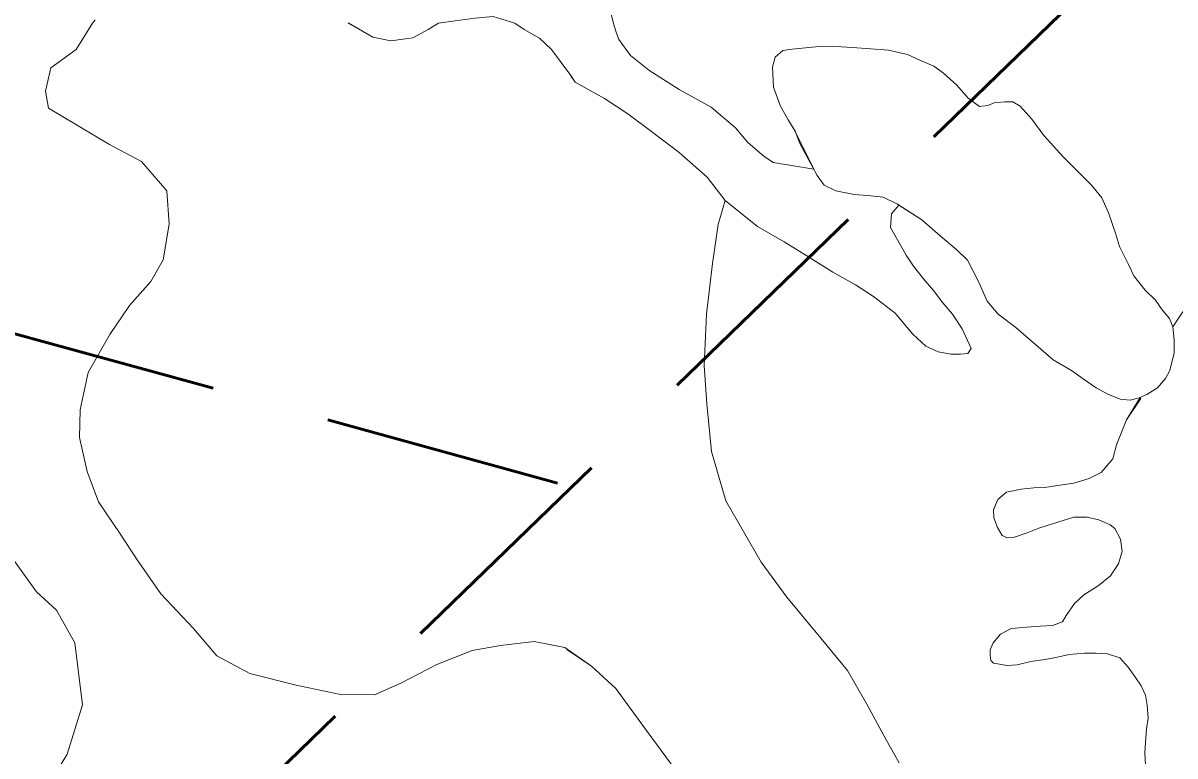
# Model space of a CAD drawing. Extents: x -1643653 to 4543381, y 1624270 to 13878484.
# Drawn here: x 742056 to 744960, y 8924211 to 8926058 of the extents above; entities that cross this region are included whole.
import ezdxf

# ---------------------------------------------------------------- set-up
doc = ezdxf.new("R2010")
doc.units = 0
doc.header["$LTSCALE"] = 200
doc.linetypes.add('MEDIUM_DASHED', pattern=[4.5, 3, -1.5])
for name, color, linetype, lineweight in [('1', 7, 'Continuous', 13), ('27', 7, 'Continuous', 53), ('29', 7, 'Continuous', 13)]:
    doc.layers.add(name, color=color, linetype=linetype, lineweight=lineweight)

msp = doc.modelspace()

# ---------------------------------------------------------------- linework, layer by layer
at = {"layer": '1', "lineweight": 25}
msp.add_spline([(814781, 9009175.5), (814787.2, 9009173.4), (814796.9, 9009173.4), (814799.4, 9009172.4), (814805.1, 9009174.5), (814805.6, 9009176.5), (814811.7, 9009179.5), (814811.7, 9009179.5), (814801.5, 9009181), (814790.7, 9009181.5), (814784.1, 9009183.1), (814777.4, 9009185.1), (814778.4, 9009175.5)], degree=3, dxfattribs=at)
at = {"layer": '27', "linetype": 'MEDIUM_DASHED'}
for p, q in [((739824.8, 8921390.1), (746115.6, 8927478.8)), ((743403.2, 8924898.9), (740981.1, 8925565.1))]:
    msp.add_line(p, q, dxfattribs=at)
at = {"layer": '29'}
for p, q in [((742189.9, 8925991.5), (742231.7, 8926057.9)), ((743388.4, 8925991.7), (743436.7, 8925926.3)), ((743999.7, 8925790.1), (744049.2, 8925690.2))]:
    msp.add_line(p, q, dxfattribs=at)
for points in [[(743721.1, 8926821.8), (743627.9, 8926765), (743598, 8926715.4), (743577.1, 8926635.8), (743564.1, 8926569), (743548.5, 8926508.5), (743537.2, 8926436), (743532.5, 8926376.8), (743539.1, 8926324.8), (743547.3, 8926271), (743549.2, 8926212.6), (743541.7, 8926147.9), (743534.6, 8926096.7), (743546.2, 8926050.9), (743551.5, 8926035.3)], [(743551.5, 8926035.3), (743546.2, 8926050.9), (743534.6, 8926096.7), (743541.7, 8926147.9), (743549.2, 8926212.6), (743547.3, 8926271), (743539.1, 8926324.8), (743532.5, 8926376.8), (743537.2, 8926436), (743548.5, 8926508.5), (743564.1, 8926569), (743577.1, 8926635.8), (743598, 8926715.4), (743627.9, 8926765), (743721.1, 8926821.8)], [(743427.5, 8924480.1), (743421.7, 8924484.6), (743344.5, 8924499.3), (743259.5, 8924489.3), (743188.5, 8924476.8), (743099.7, 8924441.7), (743008.5, 8924394.6), (742942, 8924364.9), (742856.7, 8924366.4), (742745, 8924389.1), (742628.2, 8924418.8), (742544.4, 8924463.1), (742485.7, 8924532.5), (742403.5, 8924619.8), (742342.3, 8924708.2), (742300.9, 8924771.3), (742246.7, 8924851.9), (742217.6, 8924927.7), (742198.3, 8925013.3), (742200.2, 8925083.7), (742220.8, 8925177.7), (742275.5, 8925273), (742324.9, 8925346.6), (742378.7, 8925407.1), (742409.7, 8925461.4), (742424.3, 8925551.4), (742418.8, 8925635.4), (742354.8, 8925709), (742274.5, 8925752.2), (742120.4, 8925843.7), (742112.7, 8925886.1), (742126.8, 8925945.2), (742189.9, 8925991.5), (742231.7, 8926057.9), (742238.1, 8926065.9)], [(743103.7, 8926057.9), (743145.1, 8926063.9), (743196, 8926070.6), (743241.6, 8926074.8), (743295.8, 8926057.9)], [(742875.5, 8926058.4), (742937.6, 8926022.4), (742983.7, 8926013.5), (743038.8, 8926021), (743077.6, 8926041.8), (743103.7, 8926057.9)], [(742875.7, 8926057.9), (742937.6, 8926022.4), (742983.7, 8926013.5), (743038.8, 8926021), (743077.6, 8926041.8), (743103.7, 8926057.9)], [(743295.8, 8926057.9), (743319.8, 8926041.8), (743357.9, 8926019.8), (743388.4, 8925991.7)], [(743295.8, 8926057.9), (743319.8, 8926041.8), (743357.9, 8926019.8), (743388.4, 8925991.7), (743436.7, 8925926.3)], [(743551.5, 8926035.3), (743557.9, 8926016.8), (743587.4, 8925976.4), (743633.4, 8925939.5), (743710.4, 8925890.3), (743791.1, 8925845.8), (743852.2, 8925794.4), (743883.5, 8925756.9), (743923.5, 8925722.5), (743947.2, 8925706.5), (744049.2, 8925690.2)], [(744049.2, 8925690.2), (743947.2, 8925706.5), (743923.5, 8925722.5), (743883.5, 8925756.9), (743852.2, 8925794.4), (743791.1, 8925845.8), (743710.4, 8925890.3), (743633.4, 8925939.5), (743587.4, 8925976.4), (743557.9, 8926016.8), (743551.5, 8926035.3)], [(745171.6, 8926022.5), (745173.3, 8925970.2), (745149, 8925882.8), (745121.7, 8925815.4), (745117.6, 8925755.7), (745119.3, 8925704.5), (745120.4, 8925662.6), (745100.3, 8925595.4), (745044.4, 8925494.6), (745024.2, 8925442.6), (745002.2, 8925363.9), (744954.2, 8925292.2), (744954.2, 8925292.2)], [(745171.7, 8926020.4), (745173.3, 8925970.2), (745149, 8925882.8), (745121.7, 8925815.4), (745117.6, 8925755.7), (745119.3, 8925704.5), (745120.4, 8925662.6), (745100.3, 8925595.4), (745044.4, 8925494.6), (745024.2, 8925442.6), (745002.2, 8925363.9), (744954.2, 8925292.2), (744954.2, 8925292.2)], [(743427.2, 8924480.9), (743421.7, 8924484.6), (743344.5, 8924499.3), (743259.5, 8924489.3), (743188.5, 8924476.8), (743099.7, 8924441.7), (743008.5, 8924394.6), (742942, 8924364.9), (742856.7, 8924366.4), (742745, 8924389.1), (742628.2, 8924418.8), (742544.4, 8924463.1), (742485.7, 8924532.5), (742403.5, 8924619.8), (742342.3, 8924708.2), (742300.9, 8924771.3), (742246.7, 8924851.9), (742217.6, 8924927.7), (742198.3, 8925013.3), (742200.2, 8925083.7), (742220.8, 8925177.7), (742275.5, 8925273), (742324.9, 8925346.6), (742378.7, 8925407.1), (742409.7, 8925461.4), (742424.3, 8925551.4), (742418.8, 8925635.4), (742354.8, 8925709), (742274.5, 8925752.2), (742120.4, 8925843.7), (742112.7, 8925886.1), (742126.8, 8925945.2), (742189.9, 8925991.5)], [(744954.2, 8925292.2), (744945.8, 8925313.5), (744927.7, 8925335.8), (744910.8, 8925360), (744884.8, 8925384.8), (744856.1, 8925421.3), (744842.8, 8925449.4), (744819.7, 8925495.2), (744809.8, 8925528.8), (744792.3, 8925579.9), (744775.1, 8925617.4), (744749.2, 8925649.4), (744718.6, 8925680.3), (744678.6, 8925720), (744629.4, 8925775), (744599, 8925816), (744569.4, 8925849), (744551.1, 8925860), (744530.3, 8925859.5), (744503.7, 8925857.3), (744488.1, 8925850.1), (744466.8, 8925847.5), (744438.3, 8925868.6), (744410.3, 8925901.9), (744376.6, 8925932.2), (744351.8, 8925949.6), (744317, 8925965), (744285.7, 8925979.1), (744237.4, 8925990), (744192.9, 8925993.3), (744146.2, 8925996.3), (744118.9, 8925997.8), (744072.5, 8925999.9), (744028.4, 8925996), (743994.7, 8925992.5), (743971.1, 8925988.9), (743952.4, 8925972.1), (743945.3, 8925946.7), (743948.1, 8925896.2), (743964.3, 8925850.1), (743985.2, 8925813.9), (743999.7, 8925790.1)], [(743436.7, 8925926.3), (743448.3, 8925909.3), (743521.5, 8925867.9), (743581.1, 8925829.4), (743640.7, 8925784.8), (743710.4, 8925732.2), (743780.5, 8925669.8), (743826.2, 8925610.7)], [(743436.7, 8925925.1), (743448.3, 8925909.3), (743521.5, 8925867.9), (743581.1, 8925829.4), (743640.7, 8925784.8), (743710.4, 8925732.2), (743780.5, 8925669.8), (743826.2, 8925610.7)], [(741809.3, 8925871.4), (741820.7, 8925760.8), (741930.2, 8925578.9), (741944.3, 8925418.2), (741942.9, 8925216.1), (741953.8, 8925071.4), (741951, 8924907.2), (741968.1, 8924823.7), (742023.9, 8924716.9), (742090.1, 8924624.7), (742140.6, 8924578.2), (742187, 8924496.6), (742206, 8924340.1), (742167.3, 8924215.3), (742095.5, 8924094.7), (741996.6, 8923963.6), (741900.5, 8923853.1), (741829.8, 8923742.9)], [(743826.2, 8925610.7), (743808.3, 8925550.1), (743794.2, 8925452.4), (743778.7, 8925324.3), (743773.5, 8925194.7), (743780, 8925098.8), (743791.6, 8924978.2), (743827.9, 8924853.8), (743916.7, 8924699.4), (743981.4, 8924611.2), (744055.5, 8924522.1), (744134.6, 8924426.4), (744183.2, 8924341.5), (744231.8, 8924251.8), (744264.2, 8924193.5)], [(743826.2, 8925610.7), (743808.3, 8925550.1), (743794.2, 8925452.4), (743778.7, 8925324.3), (743773.5, 8925194.7), (743780, 8925098.8), (743791.6, 8924978.2), (743827.9, 8924853.8), (743916.7, 8924699.4), (743981.4, 8924611.2), (744055.5, 8924522.1), (744134.6, 8924426.4), (744183.2, 8924341.5), (744231.8, 8924251.8), (744264.2, 8924193.5)], [(743826.2, 8925610.7), (743808.3, 8925550.1), (743794.2, 8925452.4), (743778.7, 8925324.3), (743773.5, 8925194.7), (743780, 8925098.8), (743791.6, 8924978.2), (743827.9, 8924853.8), (743916.7, 8924699.4), (743981.4, 8924611.2), (744055.5, 8924522.1), (744134.6, 8924426.4), (744183.2, 8924341.5), (744231.8, 8924251.8), (744264.2, 8924193.5)], [(743826.2, 8925610.7), (743907.4, 8925545.3), (743974.7, 8925507.1), (744031.6, 8925471.4), (744097.5, 8925430.6), (744154.7, 8925398.3), (744199.6, 8925368.9), (744254.1, 8925327.1), (744298.7, 8925273.8), (744331.5, 8925244.2), (744363.1, 8925229.7), (744394.7, 8925224), (744418.8, 8925223.3), (744437.4, 8925225.6), (744445.7, 8925238.2), (744423.6, 8925287.2), (744399.1, 8925324.6), (744374.6, 8925353.1), (744350.7, 8925384.2), (744326, 8925413.1), (744301.1, 8925445.7), (744282, 8925473.2), (744242.8, 8925543.1), (744245, 8925577.4), (744263.9, 8925599.1), (744263.9, 8925599.1)], [(744264, 8925599.3), (744245, 8925577.4), (744242.8, 8925543.1), (744282, 8925473.2), (744301.1, 8925445.7), (744326, 8925413.1), (744350.7, 8925384.2), (744374.6, 8925353.1), (744399.1, 8925324.6), (744423.6, 8925287.2), (744445.7, 8925238.2), (744437.4, 8925225.6), (744418.8, 8925223.3), (744394.7, 8925224), (744363.1, 8925229.7), (744331.5, 8925244.2), (744298.7, 8925273.8), (744254.1, 8925327.1), (744199.6, 8925368.9), (744154.7, 8925398.3), (744097.5, 8925430.6), (744031.6, 8925471.4), (743974.7, 8925507.1), (743907.4, 8925545.3), (743826.2, 8925610.7)], [(744872.4, 8925114.8), (744869.1, 8925113.4), (744846.5, 8925108), (744821.8, 8925110.5), (744790.8, 8925122.5), (744760.9, 8925139.1), (744728.2, 8925161.8), (744698.7, 8925182.2), (744652.8, 8925209.8), (744558.9, 8925290.8), (744513.9, 8925324.2), (744486.5, 8925357.6), (744464.5, 8925406.6), (744436.5, 8925460.5), (744409.8, 8925486.4), (744373.4, 8925517.1), (744322.1, 8925562), (744264, 8925599.3)], [(744885.4, 8924188.2), (744884, 8924219.6), (744885.3, 8924244.8), (744888.2, 8924279.4), (744892.2, 8924306.1), (744889.9, 8924338.8), (744885.6, 8924364.1), (744874.9, 8924387.6), (744858.7, 8924411.6), (744841.6, 8924434.8), (744821, 8924458.8), (744789.6, 8924468.7), (744760.7, 8924469.9), (744731.5, 8924470.2), (744692.7, 8924466.9), (744659.6, 8924459.3), (744632.3, 8924454.1), (744596.1, 8924448.8), (744562.4, 8924440.9), (744536.8, 8924438.7), (744502.4, 8924445.1), (744495.8, 8924451.7), (744493.6, 8924464.7), (744494, 8924478.2), (744501.5, 8924495.9), (744520.3, 8924518.3), (744546.6, 8924532.3), (744586.2, 8924535.6), (744619.9, 8924538.2), (744651.1, 8924539.9), (744676.6, 8924548.8), (744685.6, 8924564.7), (744706.3, 8924595.1), (744730.2, 8924617), (744765.9, 8924639.6), (744797.5, 8924664.8), (744817.8, 8924694.9), (744826.4, 8924727), (744822.7, 8924757.1), (744808.4, 8924784.1), (744796, 8924793.5), (744768.2, 8924805.9), (744738.3, 8924813.2), (744704.7, 8924813.3), (744666.7, 8924801.4), (744616.9, 8924785.2), (744587.6, 8924773.8), (744555.4, 8924762.4), (744537.8, 8924760.9), (744524.5, 8924767), (744512.5, 8924787.1), (744503.2, 8924810.8), (744502.2, 8924831.1), (744513.4, 8924857.8), (744535.3, 8924875.6), (744572.3, 8924883.4), (744603.8, 8924886.6), (744631.3, 8924887.8), (744663.7, 8924892.5), (744704.5, 8924898.3), (744743.6, 8924910.3), (744774.1, 8924925.6), (744803.4, 8924959.9), (744812.1, 8924994.9), (744837.8, 8925058.6), (744872.4, 8925114.8)], [(744873.6, 8925112), (744837.8, 8925058.6), (744812.1, 8924994.9), (744803.4, 8924959.9), (744774.1, 8924925.6), (744743.6, 8924910.3), (744704.5, 8924898.3), (744663.7, 8924892.5), (744631.3, 8924887.8), (744603.8, 8924886.6), (744572.3, 8924883.4), (744535.3, 8924875.6), (744513.4, 8924857.8), (744502.2, 8924831.1), (744503.2, 8924810.8), (744512.5, 8924787.1), (744524.5, 8924767), (744537.8, 8924760.9), (744555.4, 8924762.4), (744587.6, 8924773.8), (744616.9, 8924785.2), (744666.7, 8924801.4), (744704.7, 8924813.3), (744738.3, 8924813.2), (744768.2, 8924805.9), (744796, 8924793.5), (744808.4, 8924784.1), (744822.7, 8924757.1), (744826.4, 8924727), (744817.8, 8924694.9), (744797.5, 8924664.8), (744765.9, 8924639.6), (744730.2, 8924617), (744706.3, 8924595.1), (744685.6, 8924564.7), (744676.6, 8924548.8), (744651.1, 8924539.9), (744619.9, 8924538.2), (744586.2, 8924535.6), (744546.6, 8924532.3), (744520.3, 8924518.3), (744501.5, 8924495.9), (744494, 8924478.2), (744493.6, 8924464.7), (744495.8, 8924451.7), (744502.4, 8924445.1), (744536.8, 8924438.7), (744562.4, 8924440.9), (744596.1, 8924448.8), (744632.3, 8924454.1), (744659.6, 8924459.3), (744692.7, 8924466.9), (744731.5, 8924470.2), (744760.7, 8924469.9), (744789.6, 8924468.7), (744821, 8924458.8), (744841.6, 8924434.8), (744858.7, 8924411.6), (744874.9, 8924387.6), (744885.6, 8924364.1), (744889.9, 8924338.8), (744892.2, 8924306.1), (744888.2, 8924279.4), (744885.3, 8924244.8), (744884, 8924219.6), (744885.4, 8924188.2)], [(741829.8, 8923742.9), (741900.5, 8923853.1), (741996.6, 8923963.6), (742095.5, 8924094.7), (742167.3, 8924215.3), (742206, 8924340.1), (742187, 8924496.6), (742140.6, 8924578.2), (742090.1, 8924624.7), (742023.9, 8924716.9), (741987.2, 8924787)], [(744038.3, 8923727), (744019, 8923751.9), (743908.8, 8923862.5), (743813.9, 8923995.4), (743720.6, 8924148.4), (743632.2, 8924269), (743550.3, 8924381.3), (743489.3, 8924437.7), (743427.2, 8924479.6)], [(744037.9, 8923727), (744019, 8923751.9), (743908.8, 8923862.5), (743813.9, 8923995.4), (743720.6, 8924148.4), (743632.2, 8924269), (743550.3, 8924381.3), (743489.3, 8924437.7), (743427.5, 8924480.1)]]:
    msp.add_lwpolyline(points, dxfattribs=at)
msp.add_lwpolyline([(744058.1, 8925673.8), (744058.1, 8925673.8), (744075.5, 8925649.8), (744105.1, 8925635.1), (744151, 8925626.2), (744186, 8925623.5), (744224.5, 8925619), (744260, 8925601.9), (744322.1, 8925562), (744373.4, 8925517.1), (744409.8, 8925486.4), (744436.5, 8925460.5), (744464.5, 8925406.6), (744486.5, 8925357.6), (744513.9, 8925324.2), (744558.9, 8925290.8), (744652.8, 8925209.8), (744698.7, 8925182.2), (744728.2, 8925161.8), (744760.9, 8925139.1), (744790.8, 8925122.5), (744821.8, 8925110.5), (744846.5, 8925108), (744869.1, 8925113.4), (744889.2, 8925121.9), (744916, 8925139.2), (744936, 8925162.1), (744946.7, 8925182.6), (744957.3, 8925226.8), (744957.4, 8925259.4), (744954.2, 8925292.2), (744945.8, 8925313.5), (744927.7, 8925335.8), (744910.8, 8925360), (744884.8, 8925384.8), (744856.1, 8925421.3), (744842.8, 8925449.4), (744819.7, 8925495.2), (744809.8, 8925528.8), (744792.3, 8925579.9), (744775.1, 8925617.4), (744749.2, 8925649.4), (744718.6, 8925680.3), (744678.6, 8925720), (744629.4, 8925775), (744599, 8925816), (744569.4, 8925849), (744551.1, 8925860), (744530.3, 8925859.5), (744503.7, 8925857.3), (744488.1, 8925850.1), (744466.8, 8925847.5), (744438.3, 8925868.6), (744410.3, 8925901.9), (744376.6, 8925932.2), (744351.8, 8925949.6), (744317, 8925965), (744285.7, 8925979.1), (744237.4, 8925990), (744192.9, 8925993.3), (744146.2, 8925996.3), (744118.9, 8925997.8), (744072.5, 8925999.9), (744028.4, 8925996), (743994.7, 8925992.5), (743971.1, 8925988.9), (743952.4, 8925972.1), (743945.3, 8925946.7), (743948.1, 8925896.2), (743964.3, 8925850.1), (743985.2, 8925813.9), (744002.5, 8925785.6), (744014.2, 8925754.2), (744058.1, 8925673.8)], close=True, dxfattribs=at)

doc.saveas('drawing.dxf')
